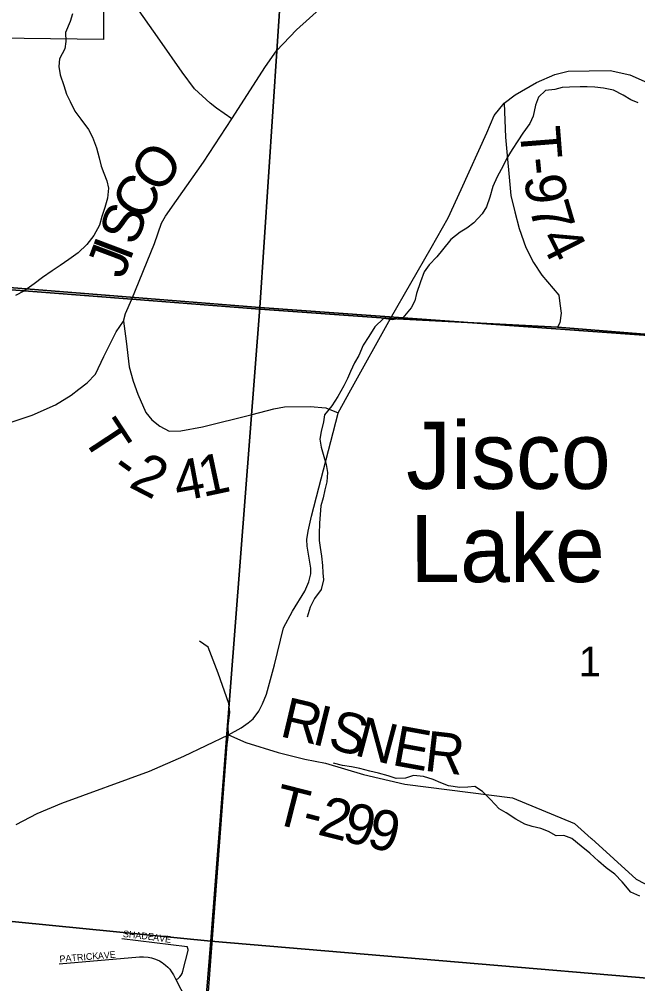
# Model space of a CAD drawing. Extents: x 1715311 to 2083412, y 146837 to 553079.
# Drawn here: x 1913484 to 1918088, y 369930 to 377110 of the extents above; entities that cross this region are included whole.
import ezdxf

# ---------------------------------------------------------------- set-up
doc = ezdxf.new("R2010")
doc.units = 0
for name, color, linetype in [('GM_X_Corporation', 7, 'Continuous'), ('GM_X_County_Road', 7, 'Continuous'), ('GM_X_County_Road_Text', 7, 'Continuous'), ('GM_X_Minor_Lake_Text', 7, 'Continuous'), ('GM_X_Minor_River', 7, 'Continuous'), ('GM_X_Section', 7, 'Continuous'), ('GM_X_Section_Text', 7, 'Continuous'), ('GM_X_State_Route', 7, 'Continuous'), ('GM_X_Township', 7, 'Continuous'), ('GM_X_Township_Road', 7, 'Continuous'), ('GM_X_Township_Road_Text', 7, 'Continuous'), ('GM_X_Township_Subdivision', 7, 'Continuous'), ('GM_X_Township_Subdivision_Text', 7, 'Continuous')]:
    doc.layers.add(name, color=color, linetype=linetype)

msp = doc.modelspace()

# ---------------------------------------------------------------- linework, layer by layer
at = {"layer": 'GM_X_Corporation'}
msp.add_lwpolyline([(1914110.9, 378276.2), (1914110.9, 376960.3), (1913123.1, 376971.3), (1913123.1, 378211.4)], dxfattribs=at)
at = {"layer": 'GM_X_County_Road'}
for points in [[(1915065.2, 376368.5), (1914952.2, 376447.4), (1914905.6, 376485.1), (1914789, 376592.8), (1914697.5, 376716.6), (1914530.7, 376955.2), (1914206.3, 377417.8), (1914128.8, 377572.8), (1914159.4, 378276.2)], [(1915065.2, 376368.5), (1915316.8, 376759.2), (1915398, 376875), (1915548.2, 377030.1), (1915887.6, 377339.8)], [(1914654.1, 375761.3), (1914855.4, 376047.3), (1915065.2, 376368.5)], [(1913244.6, 374050.2), (1913578.9, 374163.1), (1913754.4, 374240.1), (1913870.2, 374311), (1913927.2, 374357.4), (1913988.9, 374402.3), (1914050.6, 374467.8), (1914114.1, 374598.6), (1914205.7, 374783.8), (1914260, 374862.3), (1914274.9, 374918.4), (1914321.8, 375025.3), (1914491.2, 375439.7), (1914542.9, 375592.5), (1914571.6, 375644.2), (1914654.1, 375761.3)], [(1914738.7, 368031), (1914757, 368098), (1914764, 368283.4), (1914771, 368486.3), (1914839.5, 369251.6), (1914866.8, 369539), (1915031.7, 371710.5), (1915041.1, 371782.3)]]:
    msp.add_lwpolyline(points, dxfattribs=at)
at = {"layer": 'GM_X_Minor_River'}
for points in [[(1913880.5, 377150.1), (1913862.1, 377092.1), (1913827.6, 377012.2), (1913831.1, 376944.1), (1913822.8, 376890.1), (1913782.3, 376816.3), (1913777.9, 376758.3), (1913787.5, 376696.1), (1913814.9, 376615.9), (1913836.4, 376551.6), (1913862.1, 376497.4), (1913897.5, 376425.1), (1913941.1, 376366.7), (1914000.5, 376290.2), (1914030.1, 376232), (1914059.5, 376151.7), (1914079, 376077.5), (1914094.5, 376017.3), (1914112.2, 375965.1), (1914135.7, 375906.9), (1914149.4, 375852.8), (1914140.9, 375778.7), (1914120.4, 375708.8), (1914098, 375640.8), (1914081.5, 375576.9), (1914039.1, 375499), (1913986.7, 375433.3), (1913922.3, 375371.6), (1913854, 375322), (1913787.8, 375276.4), (1913729.6, 375236.7), (1913657.3, 375187.1), (1913595.1, 375139.5), (1913516.8, 375086), (1913454.6, 375054.3)], [(1918091.6, 376487.8), (1918037.8, 376510.2), (1917980.1, 376544.6), (1917908.4, 376581.1), (1917834.6, 376597.6), (1917768.7, 376604), (1917712.8, 376606.4), (1917660.8, 376606.7), (1917580.9, 376605.2), (1917526.9, 376601.6), (1917470.9, 376586), (1917400.9, 376578.4), (1917348.6, 376530.7), (1917326.2, 376470.8), (1917309.7, 376388.8), (1917285.3, 376334.9), (1917232.9, 376263.1), (1917194.6, 376205.3), (1917154.2, 376141.5), (1917113.8, 376075.7), (1917087.4, 376017.8), (1917042.9, 375938), (1917008.4, 375866.1), (1916987.9, 375786.2), (1916961.5, 375714.2), (1916929.1, 375662.4), (1916868.7, 375594.7), (1916816.5, 375555), (1916766.4, 375525.3), (1916698.1, 375469.7), (1916635.6, 375394), (1916593.3, 375342.2), (1916535, 375282.5), (1916498.6, 375230.7), (1916470.2, 375154.8), (1916441.6, 375068.8), (1916429.2, 375012.9), (1916400.9, 374961), (1916338.5, 374887.3), (1916262.4, 374871.8), (1916194.6, 374882.2), (1916130.2, 374820.6), (1916085.8, 374748.8), (1916045.4, 374683), (1916010.9, 374607.1), (1915978.6, 374553.2), (1915950.1, 374487.3), (1915927.8, 374435.4), (1915901.5, 374381.5), (1915855, 374301.8), (1915810.5, 374232), (1915756.2, 374166.2), (1915749.8, 374112.2), (1915731.3, 374042.2), (1915721, 373984.2), (1915730.5, 373924.1), (1915752, 373853.9), (1915769.6, 373795.7), (1915779.2, 373735.6), (1915772.7, 373665.5), (1915758.4, 373607.5), (1915746, 373547.5), (1915729.6, 373487.6), (1915718.7, 373357.5), (1915716.2, 373279.4), (1915715.8, 373229.3), (1915723.5, 373177.2), (1915735, 373113.1), (1915740.5, 373043)], [(1915740.5, 373043), (1915744.1, 372988.9), (1915749.8, 372936.8), (1915731.3, 372864.8), (1915680.9, 372797), (1915650.5, 372733.2), (1915628, 372659.2)], [(1918103.3, 370582.6), (1918037.5, 370611), (1917972.1, 370689.6), (1917918.6, 370746), (1917853, 370792.5), (1917797.4, 370842.9), (1917731.8, 370901.4), (1917668.2, 370953.9), (1917598.7, 371010.4), (1917538.9, 371032.8), (1917481, 371031.2), (1917423.2, 371063.6), (1917367.5, 371086), (1917303.6, 371100.4), (1917247.8, 371118.8), (1917180.1, 371155.3), (1917108.5, 371201.8), (1917056.8, 371232.2), (1916993.3, 371302.7), (1916931.8, 371361.2), (1916876.1, 371397.6), (1916824.1, 371393.9), (1916764.2, 371390.3), (1916680.3, 371402.8), (1916622.6, 371425.2), (1916564.8, 371449.6), (1916493, 371474.1), (1916419.2, 371480.6), (1916359.1, 371461), (1916289.1, 371457.5), (1916229.3, 371477.9), (1916157.5, 371498.3), (1916093.7, 371512.8), (1916019.9, 371531.3), (1915958.1, 371545.7), (1915890.2, 371554.1), (1915822.4, 371572.6)]]:
    msp.add_lwpolyline(points, dxfattribs=at)
at = {"layer": 'GM_X_Section'}
for points in [[(1910889, 380676.6), (1915630.8, 380316.9), (1915275.7, 374963.1), (1910518, 375342.9)], [(1915630.8, 380316.9), (1920992.4, 379865.9), (1920577.5, 374582.2), (1915275.7, 374963.1)], [(1910518, 375342.9), (1915275.7, 374963.1), (1914909.9, 370247.4), (1909188.5, 370813.3), (1909199, 371045.3), (1909680, 375404.7)], [(1920577.5, 374582.2), (1920179.6, 369800.5), (1914909.9, 370247.4), (1915275.7, 374963.1)], [(1914909.9, 370247.4), (1914481, 364999.8), (1914331, 365008.2), (1908913.4, 365453.4), (1909188.5, 370813.3)], [(1920179.6, 369800.5), (1920128.2, 369126.6), (1919770.6, 364504.9), (1914481, 364999.8), (1914909.9, 370247.4)]]:
    msp.add_lwpolyline(points, close=True, dxfattribs=at)
at = {"layer": 'GM_X_State_Route'}
for points in [[(1916592.6, 375483.8), (1916676.4, 375632), (1916773.5, 375843.8), (1916964.7, 376264.5), (1917020.6, 376394), (1917094.1, 376485.2), (1917176.4, 376547), (1917335.3, 376638.2), (1917470.6, 376699.9), (1917570.6, 376723.5), (1917884, 376728.7), (1918030.3, 376696.2), (1918444.9, 376513.2)], [(1915858.2, 374178.2), (1915859, 374181.3), (1915952.2, 374352), (1916248.8, 374881.7), (1916550, 375408.4), (1916592.6, 375483.8)], [(1913459.8, 371115.8), (1913617.9, 371198.5), (1913800.4, 371273.9), (1914452.3, 371512.3), (1914710.2, 371624.2), (1915041.1, 371782.3), (1915137.1, 371835.9), (1915187, 371872.4), (1915224.7, 371901.6), (1915268.5, 371958.7), (1915294.1, 372014.7), (1915323.3, 372086.4), (1915382.9, 372304.2), (1915449.9, 372579.7), (1915517.3, 372704.3), (1915610, 372853), (1915640.6, 372922.6), (1915655.4, 372981.8), (1915655.4, 373022.9), (1915626.9, 373187.5), (1915624.4, 373237), (1915634.3, 373299.4), (1915658.6, 373410.2), (1915858.2, 374178.2)]]:
    msp.add_lwpolyline(points, dxfattribs=at)
at = {"layer": 'GM_X_Township'}
for points in [[(1922091.4, 391805.2), (1921922.9, 390464.9), (1921388.6, 385401.8), (1921365.2, 385179.9), (1921167.8, 382502), (1920995.1, 380160.2), (1920753.3, 376879.2), (1920583.1, 374570.2), (1917491.8, 374817.2), (1916248.8, 374881.7), (1915243.3, 374954), (1914321.8, 375025.3), (1910477.2, 375323.1), (1909636, 375378.1), (1907481.5, 375598.1), (1904425.4, 375817.5), (1903813.5, 375878.3), (1902508, 375975.5)], [(1902508, 375975.5), (1903813.5, 375878.3), (1904425.4, 375817.5), (1907481.5, 375598.1), (1909636, 375378.1), (1910477.2, 375323.1), (1914321.8, 375025.3), (1915243.3, 374954), (1916248.8, 374881.7), (1917491.8, 374817.2), (1920583.1, 374570.2), (1920186, 369777.3), (1920076.6, 368634.5), (1920000.7, 367388), (1919729.5, 364490), (1919727.8, 364268.9), (1919699.2, 363864.4), (1919439.1, 360580.1)]]:
    msp.add_lwpolyline(points, dxfattribs=at)
at = {"layer": 'GM_X_Township_Road'}
for points in [[(1917094.1, 376485.2), (1917102.9, 376232.2), (1917144.1, 375796.7), (1917173.5, 375676.1), (1917205.9, 375552.5), (1917255.9, 375411.3), (1917311.7, 375299.5), (1917373.5, 375205.4), (1917500, 375055.3), (1917509.6, 374995.1), (1917517.8, 374921.7), (1917509.6, 374850.3), (1917491.8, 374817.2)], [(1914260, 374862.3), (1914278.6, 374712.7), (1914301.1, 374522), (1914332.9, 374415.4), (1914366.5, 374318.1), (1914426.1, 374183.1), (1914470.4, 374129.1), (1914529.4, 374079.7), (1914598.7, 374043.3), (1914687.3, 374045.6), (1914848.6, 374075.1), (1915218.1, 374167.4), (1915379.1, 374210.9), (1915458.6, 374224.5), (1915650.6, 374226.9), (1915765.7, 374217), (1915859, 374181.3)], [(1915041.1, 371782.3), (1915039.8, 371848), (1915050.8, 371951.4), (1915043.5, 372017.1), (1914965.7, 372240.9), (1914891.4, 372436.8), (1914825.8, 372480.6)], [(1915041.1, 371782.3), (1915170, 371726.4), (1915410.8, 371652.2), (1915610.3, 371601.1), (1915763.6, 371573.1), (1916047, 371488), (1916353.5, 371415), (1917155.9, 371315), (1917617.8, 371123), (1917740.7, 371012.2), (1917743, 371010.1)], [(1917743, 371010.1), (1918076.4, 370709.4), (1918708.5, 370378.8), (1919099.7, 370218)]]:
    msp.add_lwpolyline(points, dxfattribs=at)
at = {"layer": 'GM_X_Township_Subdivision'}
for points in [[(1914248.5, 370266), (1914732.8, 370206.6)], [(1914650.2, 369960.6), (1914663.2, 369967.6), (1914678.8, 369981.2), (1914689.1, 369994.6), (1914696.7, 370007.2), (1914702.8, 370023.2), (1914741.3, 370178.7), (1914741.1, 370184.6), (1914739.8, 370191.9), (1914735.8, 370200.7), (1914732.8, 370206.6)], [(1913782, 370077.2), (1914379.7, 370129.6), (1914409.5, 370130.9), (1914442.8, 370127.6), (1914467.5, 370122.4), (1914491.8, 370115.1), (1914511.7, 370107.4), (1914528.4, 370099.7), (1914546.6, 370088.7), (1914572.6, 370068.8), (1914589.2, 370053.4), (1914603.8, 370037.6), (1914617.2, 370019.7), (1914633, 369997), (1914650.2, 369960.6), (1914866.8, 369539)]]:
    msp.add_lwpolyline(points, dxfattribs=at)

# ---------------------------------------------------------------- texts
at = {"layer": 'GM_X_County_Road_Text'}
for s, rotation, p in [('O', 54.71343, (1914534.8, 375800.5)), ('C', 60.30207, (1914416.8, 375593)), ('S', 69.07301, (1914349.7, 375414.9)), ('J', 69.32883, (1914256.6, 375168.3)), ('I', 69.3133, (1914306.3, 375300))]:
    msp.add_text(s, height=300, rotation=rotation, dxfattribs=at).set_placement(p)
at = {"layer": 'GM_X_Minor_Lake_Text'}
for s, rotation, p in [('Jisco', 0.00746, (1916364.3, 373613.7)), ('Lake', 0.0076, (1916393.9, 372919.8))]:
    msp.add_text(s, height=499.98, rotation=rotation, dxfattribs=at).set_placement(p)
at = {"layer": 'GM_X_Section_Text'}
msp.add_text('1', height=221, rotation=0.00001, dxfattribs=at).set_placement((1917649.5, 372218.5))
at = {"layer": 'GM_X_Township_Road_Text'}
for s, rotation, p in [('T', 274.47459, (1917209.3, 376301.9)), ('-', 275.60036, (1917227.3, 376072.2)), ('9', 278.0322, (1917240.9, 375936.9)), ('7', 286.47673, (1917276.7, 375708.3)), ('4', 296.92394, (1917350.7, 375477.2)), ('T', 303.32089, (1913944.6, 374002.4)), ('2', 332.70243, (1914290, 373632.7)), ('4', 10.52792, (1914662.6, 373517.8)), ('1', 12.01922, (1914851.2, 373552.9)), ('-', 324.14369, (1914149.4, 373729.8)), ('R', 346.68886, (1915414.8, 371774.4)), ('I', 346.13415, (1915653.8, 371717.8)), ('S', 344.47233, (1915771.2, 371688.9)), ('N', 345.08979, (1915969.6, 371633.8)), ('E', 349.69165, (1916250.4, 371560.1)), ('R', 353.40289, (1916492.2, 371516.8)), ('T', 345.71015, (1915358.5, 371129)), ('2', 345.80545, (1915695.9, 371043.1)), ('9', 346.08162, (1915876.6, 370997.4)), ('-', 345.72377, (1915576, 371073.6)), ('9', 346.83696, (1916060.1, 370951.9))]:
    msp.add_text(s, height=300, rotation=rotation, dxfattribs=at).set_placement(p)
at = {"layer": 'GM_X_Township_Subdivision_Text'}
for s, rotation, p in [('SHADE', 353.79962, (1914253.7, 370278.4)), ('AVE', 352.15077, (1914478.3, 370251.9)), ('AVE', 5.90306, (1914071.3, 370111.2)), ('PATRICK', 4.84518, (1913785.5, 370089.2))]:
    msp.add_text(s, height=50, rotation=rotation, dxfattribs=at).set_placement(p)

doc.saveas('drawing.dxf')
